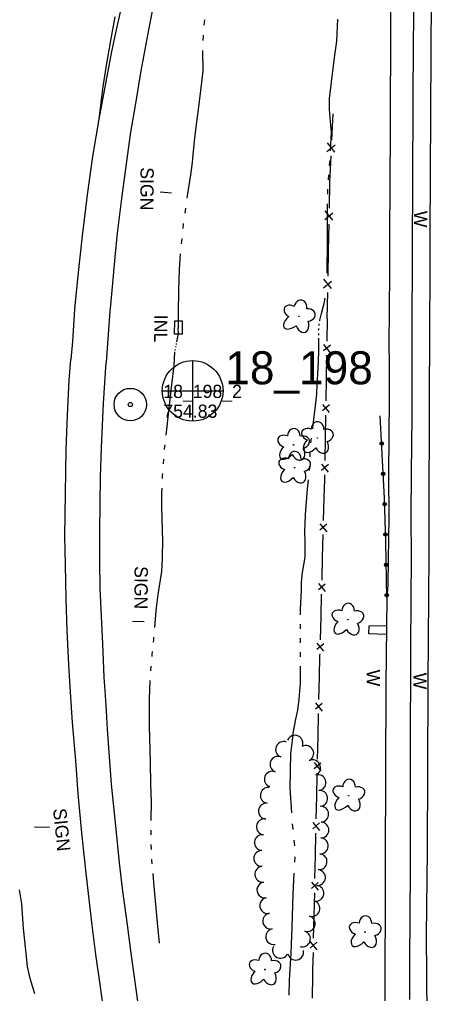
# Model space of a CAD drawing. Extents: x 589250 to 1188077, y 162953 to 363065.
# Drawn here: x 593782.4 to 593969.4, y 186272.4 to 186715.2 of the extents above; entities that cross this region are included whole.
import ezdxf

# ---------------------------------------------------------------- set-up
doc = ezdxf.new("R2010")
doc.units = 0
for name, color, linetype in [('E_BMGRD_P', 7, 'Continuous'), ('E_DRN', 7, 'Continuous'), ('E_DRN_Text', 7, 'Continuous'), ('E_FEN_P', 7, 'Continuous'), ('E_LAND_TreeLine_P', 7, 'Continuous'), ('E_LAND_Vegetation', 7, 'Continuous'), ('E_MAP_PassPoints', 7, 'Continuous'), ('E_MAP_PhotoCenter', 7, 'Continuous'), ('E_RDWY', 7, 'Continuous'), ('E_RDWY_Gravel', 7, 'Continuous'), ('E_SGN', 7, 'Continuous'), ('E_SGN_Text', 7, 'Continuous'), ('E_WAL', 7, 'Continuous'), ('E_WAL_Text', 7, 'Continuous'), ('E_WTR_FlowLine', 7, 'Continuous')]:
    doc.layers.add(name, color=color, linetype=linetype)

msp = doc.modelspace()

# ---------------------------------------------------------------- linework, layer by layer
at = {"layer": 'E_BMGRD_P'}
for p, q in [((593946.94, 186520.45), (593946.1, 186535.07)), ((593948.05, 186497.53), (593946.94, 186520.45)), ((593948.65, 186477.68), (593948.05, 186497.53)), ((593949.11, 186452.32), (593948.65, 186477.68))]:
    msp.add_line(p, q, dxfattribs=at)
for centre, radius in [((593946.82, 186522.44), 0.804), ((593946.82, 186522.44), 0.405), ((593947.51, 186508.65), 0.804), ((593947.51, 186508.65), 0.405), ((593948.13, 186494.86), 0.804), ((593948.13, 186494.86), 0.405), ((593948.55, 186481.07), 0.804), ((593948.55, 186481.07), 0.405), ((593948.84, 186467.27), 0.804), ((593948.84, 186467.27), 0.405), ((593949.09, 186453.47), 0.804), ((593949.09, 186453.47), 0.405)]:
    msp.add_circle(centre, radius, dxfattribs=at)
at = {"layer": 'E_DRN'}
for p, q in [((593852.79, 186572.14), (593852.84, 186578.21)), ((593852.84, 186578.21), (593856.23, 186578.18)), ((593856.23, 186578.18), (593856.17, 186572.11)), ((593856.17, 186572.11), (593852.79, 186572.14))]:
    msp.add_line(p, q, dxfattribs=at)
at = {"layer": 'E_FEN_P'}
for p, q in [((593924.16, 186660.52), (593924.72, 186672.35)), ((593921.98, 186655.29), (593925.64, 186658.23)), ((593925.56, 186654.94), (593922.17, 186659.23)), ((593923.4, 186644.34), (593923.82, 186653.19)), ((593923.34, 186641.36), (593923.4, 186644.34)), ((593923.1, 186629.52), (593923.34, 186641.36)), ((593921.06, 186624.24), (593924.64, 186627.27)), ((593924.64, 186623.98), (593921.14, 186628.18)), ((593922.71, 186610.35), (593922.95, 186622.19)), ((593922.46, 186598.51), (593922.71, 186610.35)), ((593920.42, 186593.23), (593924, 186596.26)), ((593924.01, 186592.97), (593920.5, 186597.17)), ((593922.07, 186579.34), (593922.31, 186591.18)), ((593922.07, 186579.34), (593921.89, 186568.97)), ((593920.41, 186567.4), (593923.49, 186563.74)), ((593923.55, 186567.18), (593920.42, 186564.52)), ((593921.78, 186562.56), (593921.6, 186552.19)), ((593921.6, 186552.19), (593921.41, 186541.82)), ((593919.93, 186540.25), (593923.02, 186536.59)), ((593923.08, 186540.03), (593919.95, 186537.37)), ((593921.3, 186535.4), (593921.12, 186525.04)), ((593921.12, 186525.04), (593920.94, 186514.67)), ((593919.46, 186513.1), (593922.54, 186509.43)), ((593922.6, 186512.88), (593919.47, 186510.22)), ((593920.79, 186506.14), (593920.57, 186497.89)), ((593920.83, 186508.25), (593920.79, 186506.14)), ((593920.57, 186497.89), (593920.29, 186487.52)), ((593921.94, 186485.72), (593918.79, 186483.08)), ((593918.8, 186485.96), (593921.85, 186482.27)), ((593920.12, 186481.1), (593919.85, 186470.74)), ((593919.85, 186470.74), (593919.57, 186460.37)), ((593921.21, 186458.57), (593918.06, 186455.93)), ((593918.07, 186458.82), (593921.12, 186455.12)), ((593919.4, 186453.96), (593919.12, 186443.59)), ((593919.12, 186443.59), (593918.84, 186433.23)), ((593920.49, 186431.42), (593917.34, 186428.79)), ((593917.35, 186431.67), (593920.4, 186427.98)), ((593918.65, 186425.93), (593918.43, 186416.44)), ((593918.67, 186426.81), (593918.65, 186425.93)), ((593918.43, 186416.44), (593918.19, 186406.08)), ((593916.7, 186404.52), (593919.76, 186400.83)), ((593919.84, 186404.28), (593916.7, 186401.63)), ((593918.04, 186399.66), (593917.81, 186389.29)), ((593917.81, 186389.29), (593917.57, 186378.93)), ((593916.08, 186377.37), (593919.14, 186373.68)), ((593919.22, 186377.13), (593916.08, 186374.48)), ((593917.41, 186371.88), (593917.19, 186362.14)), ((593917.42, 186372.51), (593917.41, 186371.88)), ((593917.19, 186362.14), (593916.96, 186351.78)), ((593915.48, 186350.21), (593918.54, 186346.54)), ((593918.62, 186349.98), (593915.48, 186347.33)), ((593916.82, 186345.36), (593916.59, 186334.99)), ((593916.59, 186334.99), (593916.37, 186324.63)), ((593914.88, 186323.06), (593917.94, 186319.39)), ((593918.02, 186322.83), (593914.88, 186320.18)), ((593916.23, 186318.21), (593916, 186307.84)), ((593916, 186307.84), (593915.77, 186297.48)), ((593914.28, 186295.91), (593917.35, 186292.24)), ((593917.42, 186295.68), (593914.28, 186293.03)), ((593915.63, 186291.06), (593915.46, 186283.46)), ((593915.46, 186283.46), (593915.4, 186280.69)), ((593915.4, 186280.69), (593915.18, 186270.33))]:
    msp.add_line(p, q, dxfattribs=at)
at = {"layer": 'E_LAND_TreeLine_P'}
for centre, start, end in [((593907.45, 186386.19), 338.3032, 158.3032), ((593902.25, 186383.34), 69.4021, 249.4021), ((593912.34, 186381.55), 296.9857, 116.9857), ((593899.71, 186376.59), 69.4021, 249.4021), ((593915.44, 186375.04), 295.2286, 115.2286), ((593897.17, 186369.84), 69.4021, 249.4021), ((593917.91, 186368.27), 276.0124, 96.0124), ((593895.31, 186362.47), 83.0172, 263.0172), ((593918.66, 186361.1), 276.0124, 96.0124), ((593894.44, 186355.31), 83.0172, 263.0172), ((593919.11, 186353.91), 272.9253, 92.9253), ((593893.56, 186348.15), 83.0172, 263.0172), ((593919.23, 186346.7), 269.1818, 89.1818), ((593892.65, 186341), 82.6251, 262.6251), ((593918.95, 186339.5), 265.7058, 85.7058), ((593892.34, 186333.8), 89.287, 269.287), ((593918.38, 186332.31), 264.2242, 84.2242), ((593892.81, 186326.61), 94.5911, 274.5911), ((593917.65, 186325.14), 264.2242, 84.2242), ((593893.78, 186319.47), 100.3507, 280.3507), ((593916.93, 186317.96), 264.2242, 84.2242), ((593895.09, 186312.38), 100.6741, 280.6741), ((593915.12, 186311.01), 252.6312, 72.6312), ((593896.42, 186305.3), 100.6741, 280.6741), ((593912.97, 186304.12), 252.6312, 72.6312), ((593897.76, 186298.21), 100.6741, 280.6741), ((593910.82, 186297.24), 252.6312, 72.6312), ((593900.88, 186292.02), 150.5805, 330.5805), ((593907.76, 186291.21), 191.7369, 11.7369)]:
    msp.add_arc(centre, 3.61, start, end, dxfattribs=at)
at = {"layer": 'E_LAND_Vegetation'}
for centre in [(593909.23, 186580.28), (593917.57, 186524.94), (593906.78, 186521.82), (593907.25, 186511.44), (593931.44, 186442.35), (593931.87, 186362.34), (593939.29, 186300.28), (593893.79, 186283.29)]:
    msp.add_circle(centre, 0.128, dxfattribs=at)
for centre, major_axis, ratio in [((593905.85, 186582.45), (3.16, -1.77), 0.716896), ((593909.95, 186584.2), (-0.62, -3.4), 0.832022), ((593906.26, 186578.11), (3.71, 2.97), 0.560249), ((593913.09, 186580.87), (-3.59, -0.4), 0.782863), ((593910.66, 186577.05), (-1.45, 3.96), 0.691916), ((593917.69, 186528.92), (-0.1, -3.45), 0.832022), ((593903.12, 186523.45), (3.4, -1.27), 0.716896), ((593906.9, 186525.81), (-0.1, -3.45), 0.832022), ((593913.9, 186526.57), (3.4, -1.27), 0.716896), ((593921.3, 186526.11), (-3.49, -0.94), 0.782863), ((593910.51, 186522.99), (-3.49, -0.94), 0.782863), ((593914.97, 186522.34), (3.22, 3.5), 0.560249), ((593919.48, 186521.96), (-2.04, 3.7), 0.691916), ((593904.18, 186519.22), (3.22, 3.5), 0.560249), ((593907.37, 186515.42), (-0.1, -3.45), 0.832022), ((593908.69, 186518.85), (-2.04, 3.7), 0.691916), ((593903.58, 186513.07), (3.4, -1.27), 0.716896), ((593910.98, 186512.61), (-3.49, -0.94), 0.782863), ((593904.65, 186508.84), (3.22, 3.5), 0.560249), ((593909.15, 186508.47), (-2.04, 3.7), 0.691916), ((593927.77, 186443.98), (3.4, -1.27), 0.716896), ((593931.56, 186446.34), (-0.1, -3.45), 0.832022), ((593935.17, 186443.52), (-3.49, -0.94), 0.782863), ((593928.84, 186439.75), (3.22, 3.5), 0.560249), ((593933.34, 186439.38), (-2.04, 3.7), 0.691916), ((593931.99, 186366.33), (-0.1, -3.45), 0.832022), ((593928.21, 186363.97), (3.4, -1.27), 0.716896), ((593935.6, 186363.51), (-3.49, -0.94), 0.782863), ((593929.27, 186359.74), (3.22, 3.5), 0.560249), ((593933.78, 186359.37), (-2.04, 3.7), 0.691916), ((593939.41, 186304.26), (-0.1, -3.45), 0.832022), ((593935.63, 186301.91), (3.4, -1.27), 0.716896), ((593943.02, 186301.45), (-3.49, -0.94), 0.782863), ((593936.69, 186297.68), (3.22, 3.5), 0.560249), ((593941.2, 186297.3), (-2.04, 3.7), 0.691916), ((593890.12, 186284.92), (3.4, -1.27), 0.716896), ((593893.91, 186287.27), (-0.1, -3.45), 0.832022), ((593897.52, 186284.46), (-3.49, -0.94), 0.782863), ((593891.19, 186280.69), (3.22, 3.5), 0.560249), ((593895.69, 186280.32), (-2.04, 3.7), 0.691916)]:
    msp.add_ellipse(centre, major_axis=major_axis, ratio=ratio, start_param=1.570796, end_param=4.712389, dxfattribs=at)
at = {"layer": 'E_MAP_PassPoints'}
for radius in [7.38, 7.38, 0.945, 0.945]:
    msp.add_circle((593832.66, 186540.16), radius, dxfattribs=at)
at = {"layer": 'E_MAP_PhotoCenter'}
for p, q in [((593860.92, 186560.2), (593860.86, 186532.79)), ((593860.92, 186560.2), (593860.86, 186532.79)), ((593847.24, 186546.4), (593874.69, 186546.38)), ((593847.24, 186546.4), (593874.69, 186546.38))]:
    msp.add_line(p, q, dxfattribs=at)
msp.add_circle((593860.98, 186546.4), 13.78, dxfattribs=at)
msp.add_circle((593860.98, 186546.4), 13.78, dxfattribs=at)
at = {"layer": 'E_RDWY'}
for p, q in [((593844.07, 186726.78), (593841.03, 186711.24)), ((593829.24, 186724.07), (593826.24, 186710.58)), ((593961.21, 186718.53), (593961.07, 186701.59)), ((593826.24, 186710.58), (593824.09, 186700.64)), ((593841.03, 186711.24), (593837.52, 186691.93)), ((593824.09, 186700.64), (593821.03, 186684.53)), ((593961.07, 186701.59), (593961.03, 186681.36)), ((593837.52, 186691.93), (593834.98, 186677.1)), ((593821.03, 186684.53), (593818.35, 186669.86)), ((593961.03, 186681.36), (593960.9, 186666.63)), ((593834.98, 186677.1), (593832.77, 186663.98)), ((593818.35, 186669.86), (593815.51, 186653.02)), ((593832.77, 186663.98), (593830.38, 186646.28)), ((593960.9, 186666.63), (593960.82, 186653.03)), ((593815.51, 186653.02), (593813.04, 186635.45)), ((593960.82, 186653.03), (593960.81, 186635.15)), ((593830.38, 186646.28), (593828.69, 186633.87)), ((593813.04, 186635.45), (593810.77, 186616.84)), ((593828.69, 186633.87), (593826.78, 186618.15)), ((593960.81, 186635.15), (593960.71, 186618.12)), ((593810.77, 186616.84), (593808.86, 186598.9)), ((593826.78, 186618.15), (593825.57, 186607.18)), ((593960.71, 186618.12), (593960.58, 186599.34)), ((593825.57, 186607.18), (593824.38, 186593.64)), ((593808.86, 186598.9), (593807.38, 186583.59)), ((593960.58, 186599.34), (593960.57, 186582.88)), ((593824.38, 186593.64), (593823.28, 186580.73)), ((593807.38, 186583.59), (593806.37, 186568.88)), ((593823.28, 186580.73), (593821.72, 186559.36)), ((593960.57, 186582.88), (593960.53, 186565.1)), ((593806.37, 186568.88), (593805.68, 186560.59)), ((593960.53, 186565.1), (593960.46, 186557.68)), ((593804.9, 186551.19), (593805.68, 186560.59)), ((593820.48, 186540.85), (593821.72, 186559.36)), ((593960.46, 186557.68), (593960.47, 186534.95)), ((593804.11, 186535.38), (593804.9, 186551.19)), ((593819.61, 186520.44), (593820.48, 186540.85)), ((593803.6, 186519.8), (593804.11, 186535.38)), ((593960.47, 186534.95), (593960.25, 186509.18)), ((593803.19, 186499.71), (593803.6, 186519.8)), ((593819.15, 186507.09), (593819.61, 186520.44)), ((593960.25, 186509.18), (593960.12, 186489.51)), ((593819.02, 186495.14), (593819.15, 186507.09)), ((593803, 186480.14), (593803.19, 186499.71)), ((593818.77, 186482.41), (593819.02, 186495.14)), ((593960.12, 186489.51), (593960.21, 186470.54)), ((593818.88, 186468.66), (593818.77, 186482.41)), ((593803.19, 186467.38), (593803, 186480.14)), ((593960.21, 186470.54), (593960.1, 186451.62)), ((593803.56, 186451.7), (593803.19, 186467.38)), ((593819.03, 186456.71), (593818.88, 186468.66)), ((593819.54, 186443.92), (593819.03, 186456.71)), ((593803.96, 186437.42), (593803.56, 186451.7)), ((593960.1, 186451.62), (593959.96, 186429.3)), ((593820.19, 186431.34), (593819.54, 186443.92)), ((593941.04, 186435.94), (593941.06, 186439.52)), ((593941.06, 186439.52), (593948.97, 186439.78)), ((593804.72, 186421.88), (593803.96, 186437.42)), ((593948.92, 186435.58), (593941.04, 186435.94)), ((593820.82, 186416.17), (593820.19, 186431.34)), ((593959.96, 186429.3), (593959.89, 186412.69)), ((593805.47, 186409.44), (593804.72, 186421.88)), ((593821.64, 186403.52), (593820.82, 186416.17)), ((593959.89, 186412.69), (593959.75, 186397.32)), ((593806.39, 186395.65), (593805.47, 186409.44)), ((593822.3, 186392.59), (593821.64, 186403.52)), ((593807.87, 186378.35), (593806.39, 186395.65)), ((593959.75, 186397.32), (593959.8, 186376.81)), ((593823.06, 186382.17), (593822.3, 186392.59)), ((593824.14, 186367.52), (593823.06, 186382.17)), ((593809.01, 186363.13), (593807.87, 186378.35)), ((593959.8, 186376.81), (593959.78, 186350.15)), ((593825.48, 186354.43), (593824.14, 186367.52)), ((593810.68, 186345.45), (593809.01, 186363.13)), ((593826.7, 186342.6), (593825.48, 186354.43)), ((593959.78, 186350.15), (593959.69, 186329.85)), ((593812.49, 186328.43), (593810.68, 186345.45)), ((593827.83, 186331.79), (593826.7, 186342.6)), ((593829.2, 186320.17), (593827.83, 186331.79)), ((593813.64, 186317.9), (593812.49, 186328.43)), ((593959.69, 186329.85), (593959.58, 186306.62)), ((593831.33, 186303.54), (593829.2, 186320.17)), ((593815.33, 186303.51), (593813.64, 186317.9)), ((593959.58, 186306.62), (593959.5, 186287.94)), ((593817.09, 186290.13), (593815.33, 186303.51)), ((593833.08, 186290.72), (593831.33, 186303.54)), ((593819.03, 186276.47), (593817.09, 186290.13)), ((593835.52, 186273.3), (593833.08, 186290.72)), ((593959.5, 186287.94), (593959.5, 186269.65)), ((593820.97, 186262.1), (593819.03, 186276.47)), ((593837.84, 186256.47), (593835.52, 186273.3))]:
    msp.add_line(p, q, dxfattribs=at)
at = {"layer": 'E_RDWY_Gravel'}
for p, q in [((593950.89, 186731.37), (593950.75, 186714.66)), ((593825.67, 186716.5), (593823.74, 186705.67)), ((593950.75, 186714.66), (593950.79, 186696.99)), ((593823.74, 186705.67), (593821.91, 186695.2)), ((593821.91, 186695.2), (593820.22, 186684.73)), ((593950.79, 186696.99), (593950.73, 186682.01)), ((593820.22, 186684.73), (593818.35, 186669.86)), ((593950.73, 186682.01), (593950.63, 186662.29)), ((593950.63, 186662.29), (593950.55, 186643.46)), ((593950.55, 186643.46), (593950.37, 186614.22)), ((593950.37, 186614.22), (593950.37, 186600.22)), ((593950.37, 186600.22), (593950.19, 186583.17)), ((593950.19, 186583.17), (593950.12, 186567.54)), ((593950.12, 186567.54), (593950.17, 186558.77)), ((593950.17, 186558.77), (593950.15, 186542.47)), ((593950.15, 186542.47), (593950.09, 186526.42)), ((593950.09, 186526.42), (593949.97, 186507.82)), ((593949.97, 186507.82), (593950.05, 186489.18)), ((593950.05, 186489.18), (593949.71, 186469.6)), ((593949.71, 186469.6), (593949.56, 186458.26)), ((593949.56, 186458.26), (593949.11, 186452.32))]:
    msp.add_line(p, q, dxfattribs=at)
at = {"layer": 'E_SGN'}
for p, q in [((593846.29, 186636.86), (593851.41, 186636.43)), ((593833.72, 186441.71), (593838.97, 186441.46)), ((593789.21, 186348.11), (593795.93, 186348.03))]:
    msp.add_line(p, q, dxfattribs=at)
at = {"layer": 'E_WAL'}
for p, q in [((593969.43, 186785.08), (593969.11, 186700.45)), ((593969.11, 186700.45), (593968.71, 186617.13)), ((593968.71, 186617.13), (593968.59, 186557.82)), ((593968.3, 186472.14), (593968.59, 186557.82)), ((593967.89, 186413.98), (593968.3, 186472.14)), ((593949.11, 186452.32), (593948.66, 186412.74)), ((593948.66, 186412.74), (593948.39, 186332.98)), ((593967.71, 186373.6), (593967.89, 186413.98)), ((593967.65, 186337.19), (593967.71, 186373.6)), ((593967.23, 186298.9), (593967.65, 186337.19)), ((593948.39, 186332.98), (593948.29, 186251.03)), ((593967.56, 186246.13), (593967.23, 186298.9))]:
    msp.add_line(p, q, dxfattribs=at)
at = {"layer": 'E_WTR_FlowLine'}
for p, q in [((593866.39, 186715.02), (593866.13, 186712.7)), ((593926.41, 186705.34), (593926.9, 186715.37)), ((593865.75, 186708.07), (593865.58, 186705.75)), ((593925.53, 186698.99), (593926.41, 186705.34)), ((593865.43, 186701.1), (593865.53, 186691.94)), ((593924.57, 186691.64), (593925.53, 186698.99)), ((593865.53, 186691.94), (593864.35, 186681.54)), ((593923.98, 186686.99), (593924.57, 186691.64)), ((593923.15, 186679.27), (593923.95, 186686.76)), ((593923.95, 186686.76), (593923.98, 186686.99)), ((593864.35, 186681.54), (593863.22, 186672.04)), ((593923.17, 186674.28), (593923.15, 186679.27)), ((593923.63, 186668.91), (593923.17, 186674.28)), ((593863.22, 186672.04), (593862.63, 186667.52)), ((593924.09, 186664.01), (593923.63, 186668.91)), ((593862.63, 186667.52), (593861.8, 186661.23)), ((593923.6, 186655.45), (593924.09, 186664.01)), ((593861.8, 186661.23), (593861.03, 186653.92)), ((593861.03, 186653.92), (593860.72, 186650.15)), ((593923.32, 186650.55), (593923.35, 186651.09)), ((593860.72, 186650.15), (593860.03, 186644.58)), ((593923.18, 186648.92), (593923.32, 186650.55)), ((593860.03, 186644.58), (593858.54, 186635.03)), ((593922.6, 186642.4), (593922.79, 186644.57)), ((593922.29, 186635.86), (593922.33, 186638.04)), ((593858.54, 186635.03), (593858.4, 186634.05)), ((593857.76, 186629.44), (593857.44, 186627.16)), ((593922.18, 186630.59), (593922.2, 186631.5)), ((593922.25, 186614.5), (593922.18, 186630.59)), ((593857.44, 186627.16), (593857.44, 186627.14)), ((593856.72, 186622.32), (593856.5, 186620.22)), ((593856.75, 186622.53), (593856.72, 186622.32)), ((593856.02, 186615.59), (593855.77, 186613.28)), ((593922.05, 186599.86), (593922.25, 186614.5)), ((593855.34, 186608.64), (593854.81, 186601.58)), ((593854.81, 186601.58), (593854.71, 186596.77)), ((593854.71, 186596.77), (593854.61, 186592.14)), ((593854.55, 186589.21), (593854.43, 186584.95)), ((593854.61, 186592.14), (593854.55, 186589.21)), ((593854.43, 186584.95), (593854.38, 186582.44)), ((593919.47, 186581.63), (593920.45, 186585)), ((593920.45, 186585), (593920.75, 186586.13)), ((593920.75, 186586.13), (593921.22, 186588.55)), ((593854.38, 186582.44), (593854.47, 186578.11)), ((593918.73, 186578.56), (593919.47, 186581.63)), ((593854.47, 186578.11), (593854.43, 186574.93)), ((593918.4, 186576.14), (593918.5, 186576.86)), ((593918.7, 186578.3), (593918.73, 186578.56)), ((593853.85, 186568.75), (593854.56, 186572.45)), ((593854.56, 186572.45), (593854.43, 186574.93)), ((593918.22, 186571.78), (593918.23, 186572.51)), ((593918.25, 186573.96), (593918.27, 186574.69)), ((593853.4, 186566.39), (593853.44, 186566.63)), ((593853.61, 186567.47), (593853.69, 186567.9)), ((593918.31, 186564.73), (593918.21, 186570.32)), ((593852.62, 186557.87), (593852.83, 186564.12)), ((593853.04, 186564.95), (593853.14, 186565.37)), ((593853.35, 186566.2), (593853.4, 186566.39)), ((593918.13, 186559.76), (593918.31, 186564.73)), ((593851.59, 186549.16), (593852.62, 186557.87)), ((593917.85, 186554.04), (593918.13, 186559.76)), ((593917.56, 186549.14), (593917.85, 186554.04)), ((593850.3, 186538.63), (593851.59, 186549.16)), ((593917.37, 186544.97), (593917.56, 186549.14)), ((593916.73, 186539.64), (593917.37, 186544.97)), ((593849.41, 186530.17), (593850.3, 186538.63)), ((593915.58, 186529.69), (593916.73, 186539.64)), ((593848.95, 186526.25), (593849.41, 186530.17)), ((593915.5, 186529.13), (593915.58, 186529.69)), ((593914.61, 186522.82), (593914.91, 186524.92)), ((593848.2, 186519.71), (593848.24, 186520.14)), ((593848.24, 186520.14), (593848.44, 186521.89)), ((593914.33, 186516.47), (593914.38, 186518.59)), ((593847.71, 186513.14), (593847.87, 186515.33)), ((593914.08, 186510.11), (593914.23, 186511.44)), ((593914.23, 186511.44), (593914.24, 186512.23)), ((593847.27, 186506.57), (593847.32, 186507.96)), ((593847.32, 186507.96), (593847.38, 186508.76)), ((593913.16, 186501.89), (593913.61, 186505.89)), ((593847.05, 186499.91), (593847.12, 186502.18)), ((593912.25, 186490.12), (593913.16, 186501.89)), ((593846.96, 186493.61), (593847.05, 186499.91)), ((593847.46, 186477.86), (593846.96, 186493.61)), ((593912.06, 186485.94), (593912.25, 186490.12)), ((593911.94, 186482.63), (593912.06, 186485.94)), ((593912.01, 186477.82), (593911.94, 186482.63)), ((593847.32, 186471.4), (593847.46, 186477.86)), ((593912.07, 186475.19), (593912.01, 186477.82)), ((593912.07, 186474.75), (593912.07, 186475.19)), ((593912.09, 186470.8), (593912.07, 186474.75)), ((593846.97, 186464.32), (593847.27, 186470.36)), ((593847.27, 186470.36), (593847.32, 186471.4)), ((593911.46, 186467.25), (593912.09, 186470.8)), ((593910.8, 186463.79), (593911.46, 186467.25)), ((593845.25, 186453.8), (593846.97, 186464.32)), ((593910.41, 186459.42), (593910.8, 186463.79)), ((593910.33, 186455.7), (593910.41, 186459.42)), ((593844.39, 186446.51), (593845.25, 186453.8)), ((593909.96, 186446.95), (593910.33, 186455.7)), ((593909.94, 186444.57), (593909.96, 186446.95)), ((593843.75, 186438.75), (593844.39, 186446.51)), ((593909.98, 186438.2), (593909.95, 186440.33)), ((593843.29, 186433.21), (593843.39, 186434.37)), ((593909.98, 186431.84), (593909.99, 186433.96)), ((593843.18, 186432.18), (593843.29, 186433.21)), ((593842.53, 186425.63), (593842.59, 186426.39)), ((593842.59, 186426.39), (593842.73, 186427.82)), ((593909.93, 186425.47), (593909.95, 186427.59)), ((593842, 186419.07), (593842.18, 186421.25)), ((593909.9, 186420.3), (593909.9, 186421.23)), ((593909.9, 186413.46), (593909.9, 186420.3)), ((593841.4, 186406.32), (593841.74, 186414.68)), ((593909.39, 186406.21), (593909.9, 186413.46)), ((593841.42, 186394.09), (593841.4, 186406.32)), ((593908.73, 186401.21), (593909.39, 186406.21)), ((593907.88, 186397.18), (593908.73, 186401.21)), ((593841.66, 186382.86), (593841.42, 186394.09)), ((593906.68, 186390.72), (593907.88, 186397.18)), ((593906.26, 186387.46), (593906.68, 186390.72)), ((593905.55, 186381.33), (593906.26, 186387.46)), ((593841.77, 186377.5), (593841.66, 186382.86)), ((593905.29, 186365.69), (593905.55, 186381.33)), ((593842.06, 186367.39), (593841.77, 186377.5)), ((593842.3, 186359.67), (593842.06, 186367.39)), ((593905.96, 186354.5), (593905.29, 186365.69)), ((593842.12, 186351.04), (593842.3, 186359.67)), ((593906.62, 186347.02), (593906.38, 186349.51)), ((593842.1, 186344.46), (593842.1, 186346.65)), ((593907.35, 186339.54), (593907.11, 186342.03)), ((593842.26, 186337.87), (593842.16, 186340.07)), ((593842.49, 186333.03), (593842.47, 186333.49)), ((593842.63, 186331.3), (593842.49, 186333.03)), ((593907.36, 186332.04), (593907.47, 186334.54)), ((593843.31, 186322.84), (593842.98, 186326.92)), ((593906.69, 186317.48), (593907.13, 186327.04)), ((593783.38, 186313.15), (593782.36, 186319.51)), ((593844.1, 186314.59), (593843.31, 186322.84)), ((593844.97, 186304.47), (593844.1, 186314.59)), ((593906.22, 186302.48), (593906.69, 186317.48)), ((593784.23, 186301.97), (593783.38, 186313.15)), ((593785.18, 186292.02), (593784.23, 186301.97)), ((593845.96, 186295.24), (593844.97, 186304.47)), ((593905.76, 186290.75), (593906.22, 186302.48)), ((593785.51, 186289.02), (593785.18, 186292.02)), ((593785.99, 186284.61), (593785.51, 186289.02)), ((593904.89, 186278.49), (593905.76, 186290.74)), ((593787.16, 186279.27), (593785.99, 186284.61)), ((593789.32, 186272.19), (593787.16, 186279.27)), ((593904.75, 186271.65), (593904.89, 186278.49))]:
    msp.add_line(p, q, dxfattribs=at)

# ---------------------------------------------------------------- texts
at = {"layer": 'E_DRN_Text'}
msp.add_text('INL', height=6, rotation=269.6012, dxfattribs=at).set_placement((593843.57, 186581))
at = {"layer": 'E_MAP_PassPoints'}
for s, p in [('18_198_2', (593847.66, 186543.15)), ('18_198_2', (593847.66, 186543.15)), ('754.83', (593847.66, 186534.15)), ('754.83', (593847.66, 186534.15))]:
    msp.add_text(s, height=6, dxfattribs=at).set_placement(p)
at = {"layer": 'E_MAP_PhotoCenter'}
msp.add_text('18_198', height=15, dxfattribs=at).set_placement((593875.83, 186549.38))
msp.add_text('18_198', height=15, dxfattribs=at).set_placement((593875.83, 186549.38))
at = {"layer": 'E_SGN_Text'}
for rotation, p in [(269.6012, (593837.32, 186648.07)), (269.8152, (593834.61, 186466.71)), (275.663, (593797.59, 186356.3))]:
    msp.add_text('SIGN', height=6, rotation=rotation, dxfattribs=at).set_placement(p)
at = {"layer": 'E_WAL_Text'}
for rotation, p in [(269.6012, (593961.51, 186628.27)), (270.2688, (593939.98, 186419.61)), (269.8152, (593961.26, 186418.25))]:
    msp.add_text('W', height=6, rotation=rotation, dxfattribs=at).set_placement(p)

doc.saveas('drawing.dxf')
